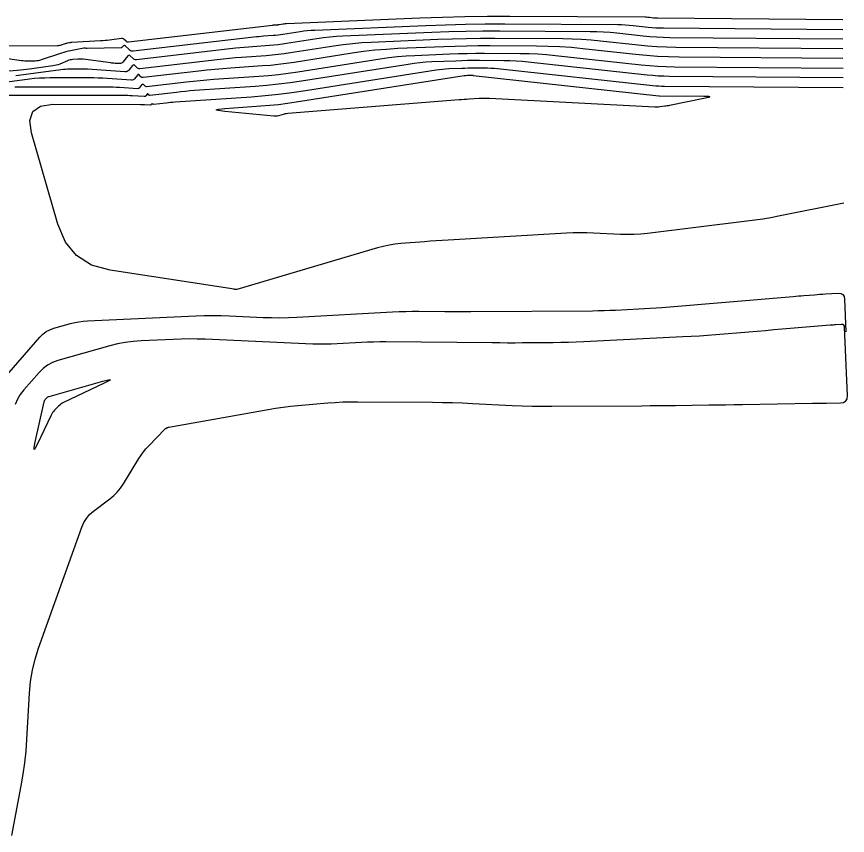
# Model space of a CAD drawing. Extents: x 1768942 to 1774819, y 723037 to 732099.
# Drawn here: x 1770924.4 to 1771033.5, y 724366.5 to 724473.9 of the extents above; entities that cross this region are included whole.
import ezdxf

# ---------------------------------------------------------------- set-up
doc = ezdxf.new("R2010")
doc.units = 0
doc.layers.add('R_Contours', color=7, linetype='Continuous')

msp = doc.modelspace()

# ---------------------------------------------------------------- linework, layer by layer
at = {"layer": 'R_Contours'}
for points in [[(1771032.86, 724473.48), (1771008.55, 724473.68), (1771008.42, 724473.68), (1771008.28, 724473.69), (1771008.15, 724473.7), (1771008.02, 724473.71), (1771007.48, 724473.77), (1771007.35, 724473.78), (1771007.22, 724473.79), (1771007.08, 724473.8), (1771006.95, 724473.8), (1770989.18, 724473.89), (1770986.22, 724473.89), (1770983.27, 724473.85), (1770980.31, 724473.78), (1770977.36, 724473.67), (1770959.86, 724472.95), (1770959.75, 724472.94), (1770959.64, 724472.93), (1770959.52, 724472.92), (1770959.41, 724472.9), (1770958.88, 724472.82), (1770958.81, 724472.81), (1770958.74, 724472.8), (1770958.66, 724472.79), (1770958.59, 724472.79), (1770958.29, 724472.76), (1770958.22, 724472.76), (1770958.15, 724472.75), (1770958.07, 724472.75), (1770958, 724472.74), (1770939.12, 724470.54), (1770939.03, 724470.53), (1770938.94, 724470.55), (1770938.87, 724470.59), (1770938.8, 724470.65), (1770938.54, 724470.91), (1770938.47, 724470.97), (1770938.39, 724471.01), (1770938.31, 724471.03), (1770938.22, 724471.02), (1770936.64, 724470.81), (1770936.34, 724470.78), (1770936.05, 724470.75), (1770935.75, 724470.72), (1770935.46, 724470.7), (1770931.7, 724470.5), (1770931.63, 724470.49), (1770931.55, 724470.48), (1770931.47, 724470.47), (1770931.39, 724470.46), (1770931.09, 724470.4), (1770931.01, 724470.38), (1770930.93, 724470.36), (1770930.86, 724470.34), (1770930.78, 724470.32), (1770930.27, 724470.15), (1770930.16, 724470.11), (1770930.05, 724470.09), (1770929.94, 724470.08), (1770929.82, 724470.07), (1770922.87, 724470)], [(1770922.36, 724468.53), (1770925.09, 724468.15), (1770925.31, 724468.13), (1770925.53, 724468.11), (1770925.75, 724468.1), (1770925.97, 724468.1), (1770926.85, 724468.11), (1770927.07, 724468.12), (1770927.29, 724468.15), (1770927.5, 724468.19), (1770927.71, 724468.25), (1770930.38, 724469.15), (1770930.66, 724469.24), (1770930.94, 724469.32), (1770931.23, 724469.39), (1770931.52, 724469.45), (1770933.24, 724469.78), (1770933.25, 724469.79), (1770933.27, 724469.79), (1770933.28, 724469.79), (1770933.3, 724469.79), (1770933.36, 724469.8), (1770933.37, 724469.8), (1770933.39, 724469.8), (1770933.4, 724469.8), (1770933.42, 724469.8), (1770933.58, 724469.77), (1770933.61, 724469.77), (1770933.64, 724469.77), (1770933.67, 724469.77), (1770933.71, 724469.77), (1770938.14, 724469.82), (1770938.2, 724469.83), (1770938.25, 724469.85), (1770938.3, 724469.88), (1770938.34, 724469.92), (1770938.5, 724470.11), (1770938.54, 724470.15), (1770938.58, 724470.16), (1770938.62, 724470.15), (1770938.66, 724470.12), (1770939.21, 724469.57), (1770939.32, 724469.48), (1770939.44, 724469.42), (1770939.57, 724469.39), (1770939.72, 724469.39), (1770955.59, 724471.24), (1770955.9, 724471.27), (1770956.22, 724471.3), (1770956.53, 724471.33), (1770956.85, 724471.36), (1770958.12, 724471.44), (1770958.43, 724471.47), (1770958.75, 724471.5), (1770959.06, 724471.54), (1770959.38, 724471.59), (1770961.63, 724471.94), (1770962.11, 724472.01), (1770962.59, 724472.07), (1770963.08, 724472.11), (1770963.56, 724472.13), (1770978.14, 724472.74), (1770980.74, 724472.83), (1770983.33, 724472.9), (1770985.92, 724472.93), (1770988.52, 724472.93), (1771003.34, 724472.86), (1771003.84, 724472.85), (1771004.34, 724472.82), (1771004.84, 724472.79), (1771005.34, 724472.74), (1771007.34, 724472.52), (1771007.84, 724472.47), (1771008.34, 724472.44), (1771008.85, 724472.41), (1771009.35, 724472.4), (1771032.87, 724472.21)], [(1771032.87, 724470.93), (1771010.15, 724471.13), (1771009.28, 724471.14), (1771008.41, 724471.19), (1771007.54, 724471.25), (1771006.67, 724471.33), (1771003.2, 724471.71), (1771002.34, 724471.79), (1771001.47, 724471.86), (1771000.6, 724471.89), (1770999.73, 724471.91), (1770987.85, 724471.97), (1770985.62, 724471.97), (1770983.39, 724471.94), (1770981.16, 724471.89), (1770978.93, 724471.81), (1770967.26, 724471.32), (1770966.41, 724471.27), (1770965.55, 724471.2), (1770964.7, 724471.1), (1770963.85, 724470.98), (1770959.87, 724470.35), (1770959.31, 724470.27), (1770958.76, 724470.2), (1770958.2, 724470.15), (1770957.64, 724470.1), (1770955.41, 724469.95), (1770954.85, 724469.9), (1770954.29, 724469.86), (1770953.73, 724469.8), (1770953.18, 724469.74), (1770940.16, 724468.22), (1770940.04, 724468.22), (1770939.92, 724468.25), (1770939.82, 724468.3), (1770939.73, 724468.38), (1770939.36, 724468.74), (1770939.28, 724468.81), (1770939.19, 724468.83), (1770939.1, 724468.8), (1770939.02, 724468.73), (1770938.39, 724467.93), (1770938.29, 724467.83), (1770938.18, 724467.77), (1770938.06, 724467.73), (1770937.92, 724467.73), (1770937.35, 724467.76), (1770937.2, 724467.78), (1770937.06, 724467.79), (1770936.92, 724467.8), (1770936.78, 724467.82), (1770933.19, 724468.3), (1770933.01, 724468.32), (1770932.84, 724468.33), (1770932.67, 724468.33), (1770932.49, 724468.32), (1770931.8, 724468.27), (1770931.63, 724468.24), (1770931.46, 724468.21), (1770931.29, 724468.16), (1770931.13, 724468.1), (1770930.1, 724467.67), (1770929.87, 724467.58), (1770929.64, 724467.51), (1770929.41, 724467.46), (1770929.17, 724467.42), (1770926.14, 724467.01), (1770925.73, 724466.96), (1770925.33, 724466.92), (1770924.93, 724466.87), (1770924.52, 724466.84), (1770922.9, 724466.71)], [(1771032.88, 724469.66), (1771010.95, 724469.85), (1771009.71, 724469.88), (1771008.47, 724469.93), (1771007.23, 724470.02), (1771006, 724470.14), (1771001.06, 724470.68), (1770999.83, 724470.8), (1770998.59, 724470.89), (1770997.36, 724470.94), (1770996.12, 724470.96), (1770987.19, 724471.01), (1770985.32, 724471.01), (1770983.45, 724470.98), (1770981.58, 724470.94), (1770979.71, 724470.87), (1770970.96, 724470.51), (1770969.73, 724470.44), (1770968.51, 724470.34), (1770967.29, 724470.2), (1770966.07, 724470.02), (1770960.36, 724469.12), (1770959.57, 724469.01), (1770958.77, 724468.91), (1770957.97, 724468.82), (1770957.17, 724468.76), (1770953.96, 724468.54), (1770953.16, 724468.48), (1770952.36, 724468.41), (1770951.56, 724468.33), (1770950.77, 724468.24), (1770940.61, 724467.06), (1770940.5, 724467.06), (1770940.41, 724467.08), (1770940.32, 724467.12), (1770940.24, 724467.18), (1770939.94, 724467.49), (1770939.87, 724467.55), (1770939.8, 724467.56), (1770939.73, 724467.54), (1770939.66, 724467.47), (1770939.18, 724466.88), (1770939.07, 724466.77), (1770938.95, 724466.7), (1770938.81, 724466.66), (1770938.66, 724466.65), (1770933.75, 724466.98), (1770933.49, 724466.99), (1770933.23, 724467), (1770932.96, 724467.01), (1770932.7, 724467.01), (1770931.65, 724467.01), (1770931.38, 724467.01), (1770931.12, 724466.99), (1770930.86, 724466.97), (1770930.59, 724466.94), (1770924.35, 724466.11)], [(1771032.89, 724468.39), (1771011.41, 724468.57), (1771009.97, 724468.61), (1771008.53, 724468.67), (1771007.1, 724468.77), (1771005.66, 724468.91), (1770998.76, 724469.67), (1770997.24, 724469.82), (1770995.72, 724469.92), (1770994.2, 724469.99), (1770992.67, 724470.02), (1770986.53, 724470.05), (1770985.02, 724470.05), (1770983.51, 724470.03), (1770982, 724469.99), (1770980.5, 724469.94), (1770974.47, 724469.69), (1770972.97, 724469.6), (1770971.47, 724469.48), (1770969.97, 724469.31), (1770968.48, 724469.09), (1770960.85, 724467.89), (1770959.82, 724467.74), (1770958.78, 724467.61), (1770957.74, 724467.5), (1770956.7, 724467.42), (1770952.52, 724467.13), (1770951.48, 724467.05), (1770950.44, 724466.96), (1770949.39, 724466.86), (1770948.35, 724466.74), (1770941.05, 724465.89), (1770940.97, 724465.89), (1770940.89, 724465.91), (1770940.82, 724465.94), (1770940.76, 724465.99), (1770940.52, 724466.24), (1770940.46, 724466.28), (1770940.4, 724466.29), (1770940.35, 724466.28), (1770940.29, 724466.22), (1770939.92, 724465.75), (1770939.83, 724465.66), (1770939.73, 724465.6), (1770939.62, 724465.57), (1770939.5, 724465.57), (1770936.31, 724465.78), (1770935.73, 724465.81), (1770935.16, 724465.83), (1770934.59, 724465.85), (1770934.01, 724465.85), (1770928.79, 724465.86), (1770928.12, 724465.84), (1770927.44, 724465.81), (1770926.77, 724465.76), (1770926.11, 724465.68), (1770922.55, 724465.21)], [(1770924.18, 724464.69), (1770924.59, 724464.7), (1770936.24, 724464.7), (1770936.67, 724464.69), (1770937.09, 724464.68), (1770937.52, 724464.66), (1770937.95, 724464.64), (1770940.33, 724464.48), (1770940.43, 724464.49), (1770940.51, 724464.51), (1770940.58, 724464.55), (1770940.65, 724464.62), (1770940.93, 724464.97), (1770940.97, 724465.01), (1770941.01, 724465.03), (1770941.06, 724465.02), (1770941.1, 724464.98), (1770941.28, 724464.8), (1770941.33, 724464.76), (1770941.38, 724464.74), (1770941.43, 724464.72), (1770941.5, 724464.72), (1770946.72, 724465.33), (1770947.61, 724465.43), (1770948.51, 724465.52), (1770949.4, 724465.6), (1770950.3, 724465.67), (1770956.22, 724466.08), (1770957.51, 724466.18), (1770958.79, 724466.31), (1770960.07, 724466.47), (1770961.34, 724466.66), (1770972.15, 724468.36), (1770973.28, 724468.52), (1770974.42, 724468.65), (1770975.56, 724468.75), (1770976.7, 724468.81), (1770981.28, 724469), (1770982.43, 724469.05), (1770983.57, 724469.07), (1770984.72, 724469.09), (1770985.86, 724469.09), (1770990.53, 724469.06), (1770991.69, 724469.04), (1770992.85, 724468.99), (1770994, 724468.91), (1770995.16, 724468.8), (1771006.42, 724467.57), (1771007.51, 724467.46), (1771008.59, 724467.38), (1771009.68, 724467.33), (1771010.76, 724467.31), (1771032.9, 724467.12)], [(1771032.9, 724465.85), (1771010.12, 724466.04), (1771009.38, 724466.06), (1771008.65, 724466.09), (1771007.92, 724466.15), (1771007.19, 724466.22), (1770991.56, 724467.93), (1770990.77, 724468.01), (1770989.98, 724468.06), (1770989.18, 724468.1), (1770988.39, 724468.11), (1770985.2, 724468.13), (1770984.41, 724468.13), (1770983.63, 724468.12), (1770982.85, 724468.1), (1770982.06, 724468.07), (1770978.93, 724467.94), (1770978.15, 724467.9), (1770977.37, 724467.83), (1770976.59, 724467.74), (1770975.82, 724467.63), (1770961.83, 724465.43), (1770960.32, 724465.2), (1770958.8, 724465.01), (1770957.28, 724464.86), (1770955.75, 724464.74), (1770947.76, 724464.18), (1770947.17, 724464.14), (1770946.58, 724464.09), (1770945.99, 724464.03), (1770945.4, 724463.96), (1770941.94, 724463.56), (1770941.9, 724463.56), (1770941.86, 724463.57), (1770941.83, 724463.58), (1770941.8, 724463.61), (1770941.68, 724463.73), (1770941.65, 724463.75), (1770941.62, 724463.76), (1770941.59, 724463.75), (1770941.57, 724463.72), (1770941.38, 724463.49), (1770941.34, 724463.45), (1770941.29, 724463.42), (1770941.23, 724463.4), (1770941.17, 724463.4), (1770939.6, 724463.5), (1770939.31, 724463.52), (1770939.03, 724463.53), (1770938.74, 724463.54), (1770938.46, 724463.54), (1770920.4, 724463.55)], [(1771033, 724449.43), (1771024.43, 724447.71), (1771023.4, 724447.52), (1771022.37, 724447.34), (1771021.33, 724447.18), (1771020.29, 724447.05), (1771007.23, 724445.45), (1771006.35, 724445.36), (1771005.46, 724445.31), (1771004.58, 724445.3), (1771003.7, 724445.32), (1771000.16, 724445.51), (1770999.27, 724445.54), (1770998.39, 724445.55), (1770997.5, 724445.53), (1770996.62, 724445.49), (1770981.06, 724444.58), (1770980.28, 724444.54), (1770979.5, 724444.49), (1770978.73, 724444.43), (1770977.95, 724444.37), (1770974.85, 724444.13), (1770974.08, 724444.05), (1770973.32, 724443.92), (1770972.56, 724443.76), (1770971.81, 724443.56), (1770953.32, 724438.11), (1770953.3, 724438.11), (1770953.27, 724438.1), (1770953.24, 724438.1), (1770953.21, 724438.1), (1770953.09, 724438.11), (1770953.06, 724438.12), (1770953.03, 724438.12), (1770953, 724438.12), (1770952.97, 724438.13), (1770936.73, 724440.62), (1770934.28, 724441.3), (1770932.31, 724442.54), (1770930.83, 724444.33), (1770929.83, 724446.68), (1770926.38, 724458.63), (1770926.15, 724460.27), (1770926.55, 724461.45), (1770927.57, 724462.15), (1770929.21, 724462.39), (1770940.69, 724462.38), (1770940.82, 724462.38), (1770940.96, 724462.38), (1770941.1, 724462.37), (1770941.24, 724462.37), (1770942.01, 724462.31), (1770942.04, 724462.32), (1770942.07, 724462.32), (1770942.09, 724462.34), (1770942.11, 724462.36), (1770942.2, 724462.47), (1770942.22, 724462.49), (1770942.23, 724462.49), (1770942.24, 724462.49), (1770942.26, 724462.48), (1770942.31, 724462.42), (1770942.33, 724462.4), (1770942.35, 724462.4), (1770942.36, 724462.39), (1770942.38, 724462.39), (1770944.07, 724462.59), (1770944.36, 724462.62), (1770944.65, 724462.65), (1770944.94, 724462.67), (1770945.23, 724462.7), (1770955.28, 724463.39), (1770957.05, 724463.54), (1770958.81, 724463.72), (1770960.57, 724463.94), (1770962.33, 724464.19), (1770979.49, 724466.9), (1770979.91, 724466.96), (1770980.32, 724467.01), (1770980.74, 724467.04), (1770981.16, 724467.07), (1770982.85, 724467.14), (1770983.27, 724467.15), (1770983.69, 724467.16), (1770984.11, 724467.17), (1770984.53, 724467.17), (1770986.25, 724467.16), (1770986.68, 724467.15), (1770987.1, 724467.13), (1770987.53, 724467.1), (1770987.95, 724467.06), (1771007.95, 724464.87), (1771008.33, 724464.83), (1771008.71, 724464.81), (1771009.09, 724464.79), (1771009.47, 724464.78), (1771032.91, 724464.58)], [(1770921.09, 724424.53), (1770927.5, 724431.86), (1770927.89, 724432.25), (1770928.33, 724432.58), (1770928.81, 724432.83), (1770929.33, 724433.02), (1770931.51, 724433.63), (1770932.06, 724433.77), (1770932.61, 724433.88), (1770933.17, 724433.95), (1770933.73, 724433.99), (1770947.94, 724434.63), (1770949.04, 724434.67), (1770950.15, 724434.68), (1770951.26, 724434.67), (1770952.36, 724434.64), (1770956.79, 724434.44), (1770957.9, 724434.41), (1770959, 724434.4), (1770960.11, 724434.42), (1770961.22, 724434.47), (1770973.78, 724435.17), (1770974.64, 724435.21), (1770975.5, 724435.23), (1770976.35, 724435.25), (1770977.21, 724435.25), (1770980.64, 724435.21), (1770981.49, 724435.21), (1770982.35, 724435.21), (1770983.21, 724435.21), (1770984.06, 724435.21), (1771000.02, 724435.32), (1771000.78, 724435.33), (1771001.54, 724435.35), (1771002.3, 724435.37), (1771003.05, 724435.41), (1771006.09, 724435.56), (1771006.85, 724435.6), (1771007.6, 724435.65), (1771008.36, 724435.7), (1771009.12, 724435.76), (1771026.35, 724437.19), (1771026.7, 724437.22), (1771027.05, 724437.25), (1771027.4, 724437.28), (1771027.76, 724437.31), (1771029.17, 724437.42), (1771029.52, 724437.45), (1771029.87, 724437.48), (1771030.23, 724437.5), (1771030.58, 724437.52), (1771032.27, 724437.61), (1771032.62, 724437.57), (1771032.87, 724437.44), (1771033.03, 724437.2), (1771033.1, 724436.85), (1771033.27, 724432.56)], [(1770923.79, 724366.5), (1770925.04, 724373.02), (1770925.31, 724374.52), (1770925.52, 724376.03), (1770925.68, 724377.54), (1770925.79, 724379.06), (1770926.13, 724385.16), (1770926.27, 724386.67), (1770926.51, 724388.16), (1770926.86, 724389.63), (1770927.32, 724391.07), (1770932.98, 724406.92), (1770933.25, 724407.53), (1770933.59, 724408.08), (1770934.02, 724408.58), (1770934.52, 724409.01), (1770936.67, 724410.64), (1770937.18, 724411.07), (1770937.65, 724411.54), (1770938.08, 724412.06), (1770938.45, 724412.61), (1770940.49, 724415.95), (1770940.78, 724416.39), (1770941.08, 724416.81), (1770941.41, 724417.21), (1770941.77, 724417.59), (1770943.87, 724419.78), (1770943.91, 724419.81), (1770943.95, 724419.84), (1770943.99, 724419.87), (1770944.03, 724419.89), (1770944.21, 724419.98), (1770944.26, 724420), (1770944.3, 724420.01), (1770944.35, 724420.03), (1770944.4, 724420.04), (1770957.45, 724422.36), (1770958.42, 724422.52), (1770959.4, 724422.66), (1770960.37, 724422.78), (1770961.35, 724422.87), (1770965.27, 724423.22), (1770966.25, 724423.3), (1770967.24, 724423.35), (1770968.22, 724423.37), (1770969.2, 724423.38), (1770979.03, 724423.31), (1770980.33, 724423.29), (1770981.64, 724423.26), (1770982.94, 724423.22), (1770984.25, 724423.16), (1770989.47, 724422.89), (1770990.77, 724422.84), (1770992.08, 724422.8), (1770993.38, 724422.78), (1770994.69, 724422.78), (1771006.49, 724422.86), (1771007.59, 724422.87), (1771008.69, 724422.88), (1771009.79, 724422.89), (1771010.89, 724422.9), (1771015.29, 724422.96), (1771016.39, 724422.97), (1771017.49, 724422.98), (1771018.59, 724423), (1771019.69, 724423.02), (1771028.89, 724423.17), (1771029.35, 724423.18), (1771029.81, 724423.19), (1771030.27, 724423.2), (1771030.73, 724423.21), (1771032.58, 724423.24), (1771032.98, 724423.3), (1771033.27, 724423.48), (1771033.43, 724423.77), (1771033.47, 724424.18), (1771033.1, 724433.15), (1771033.07, 724433.31), (1771033, 724433.42), (1771032.88, 724433.49), (1771032.71, 724433.5), (1771031.97, 724433.46), (1771031.78, 724433.45), (1771031.59, 724433.44), (1771031.4, 724433.43), (1771031.22, 724433.41), (1771024.89, 724432.88), (1771023.81, 724432.79), (1771022.72, 724432.7), (1771021.64, 724432.61), (1771020.55, 724432.52), (1771016.21, 724432.16), (1771015.13, 724432.08), (1771014.04, 724432), (1771012.96, 724431.93), (1771011.87, 724431.88), (1770998.89, 724431.23), (1770997.88, 724431.19), (1770996.88, 724431.15), (1770995.88, 724431.13), (1770994.87, 724431.12), (1770990.85, 724431.09), (1770989.85, 724431.08), (1770988.84, 724431.08), (1770987.84, 724431.09), (1770986.84, 724431.09), (1770972.89, 724431.22), (1770972.09, 724431.22), (1770971.29, 724431.21), (1770970.49, 724431.19), (1770969.69, 724431.15), (1770966.5, 724430.97), (1770965.7, 724430.94), (1770964.9, 724430.92), (1770964.11, 724430.93), (1770963.31, 724430.95), (1770949.16, 724431.57), (1770948.11, 724431.6), (1770947.06, 724431.61), (1770946.02, 724431.6), (1770944.97, 724431.56), (1770940.78, 724431.38), (1770939.74, 724431.3), (1770938.7, 724431.16), (1770937.68, 724430.97), (1770936.67, 724430.71), (1770929.85, 724428.79), (1770929.15, 724428.53), (1770928.5, 724428.19), (1770927.91, 724427.75), (1770927.38, 724427.23), (1770925.38, 724424.93), (1770924.92, 724424.34), (1770924.55, 724423.7), (1770924.25, 724423.02)]]:
    msp.add_lwpolyline(points, dxfattribs=at)
for points in [[(1771009.98, 724462.2), (1771009.82, 724462.17), (1771009.66, 724462.15), (1771009.5, 724462.13), (1771008.85, 724462.05), (1771008.68, 724462.03), (1771008.52, 724462.02), (1771008.36, 724462.02), (1771008.19, 724462.03), (1770986.49, 724463.13), (1770986.15, 724463.15), (1770985.82, 724463.15), (1770985.49, 724463.14), (1770985.16, 724463.13), (1770983.83, 724463.05), (1770983.49, 724463.03), (1770983.16, 724463.01), (1770982.83, 724462.99), (1770982.5, 724462.96), (1770960.01, 724461.18), (1770959.85, 724461.16), (1770959.7, 724461.14), (1770959.55, 724461.11), (1770959.4, 724461.07), (1770958.8, 724460.89), (1770958.65, 724460.85), (1770958.49, 724460.83), (1770958.34, 724460.83), (1770958.19, 724460.83), (1770951.75, 724461.46), (1770950.9, 724461.57), (1770950.62, 724461.67), (1770950.91, 724461.76), (1770951.75, 724461.84), (1770956.5, 724462.17), (1770957.66, 724462.26), (1770958.82, 724462.38), (1770959.98, 724462.53), (1770961.14, 724462.7), (1770983.16, 724466.17), (1770983.22, 724466.18), (1770983.28, 724466.18), (1770983.34, 724466.19), (1770983.4, 724466.19), (1770983.63, 724466.2), (1770983.69, 724466.2), (1770983.75, 724466.21), (1770983.81, 724466.21), (1770983.87, 724466.21), (1770984.11, 724466.21), (1770984.17, 724466.2), (1770984.23, 724466.2), (1770984.29, 724466.2), (1770984.35, 724466.19), (1771008.71, 724463.52), (1771008.74, 724463.52), (1771008.77, 724463.52), (1771008.8, 724463.52), (1771008.83, 724463.51), (1771014.61, 724463.47), (1771015.22, 724463.44), (1771015.43, 724463.38), (1771015.24, 724463.27), (1771014.64, 724463.13), (1771010.14, 724462.23)], [(1770928.48, 724423.96), (1770928.54, 724424.01), (1770928.61, 724424.05), (1770928.69, 724424.08), (1770935.74, 724426.07), (1770936.5, 724426.26), (1770936.77, 724426.27), (1770936.56, 724426.1), (1770935.86, 724425.75), (1770930.58, 724423.27), (1770930.41, 724423.18), (1770930.25, 724423.07), (1770930.09, 724422.95), (1770929.95, 724422.82), (1770929.41, 724422.26), (1770929.28, 724422.11), (1770929.16, 724421.96), (1770929.06, 724421.79), (1770928.97, 724421.62), (1770927.15, 724417.79), (1770926.89, 724417.27), (1770926.74, 724417.12), (1770926.72, 724417.33), (1770926.83, 724417.9), (1770928.05, 724423.37), (1770928.08, 724423.45), (1770928.11, 724423.52), (1770928.15, 724423.59), (1770928.2, 724423.66), (1770928.42, 724423.91)]]:
    msp.add_lwpolyline(points, close=True, dxfattribs=at)

doc.saveas('drawing.dxf')
